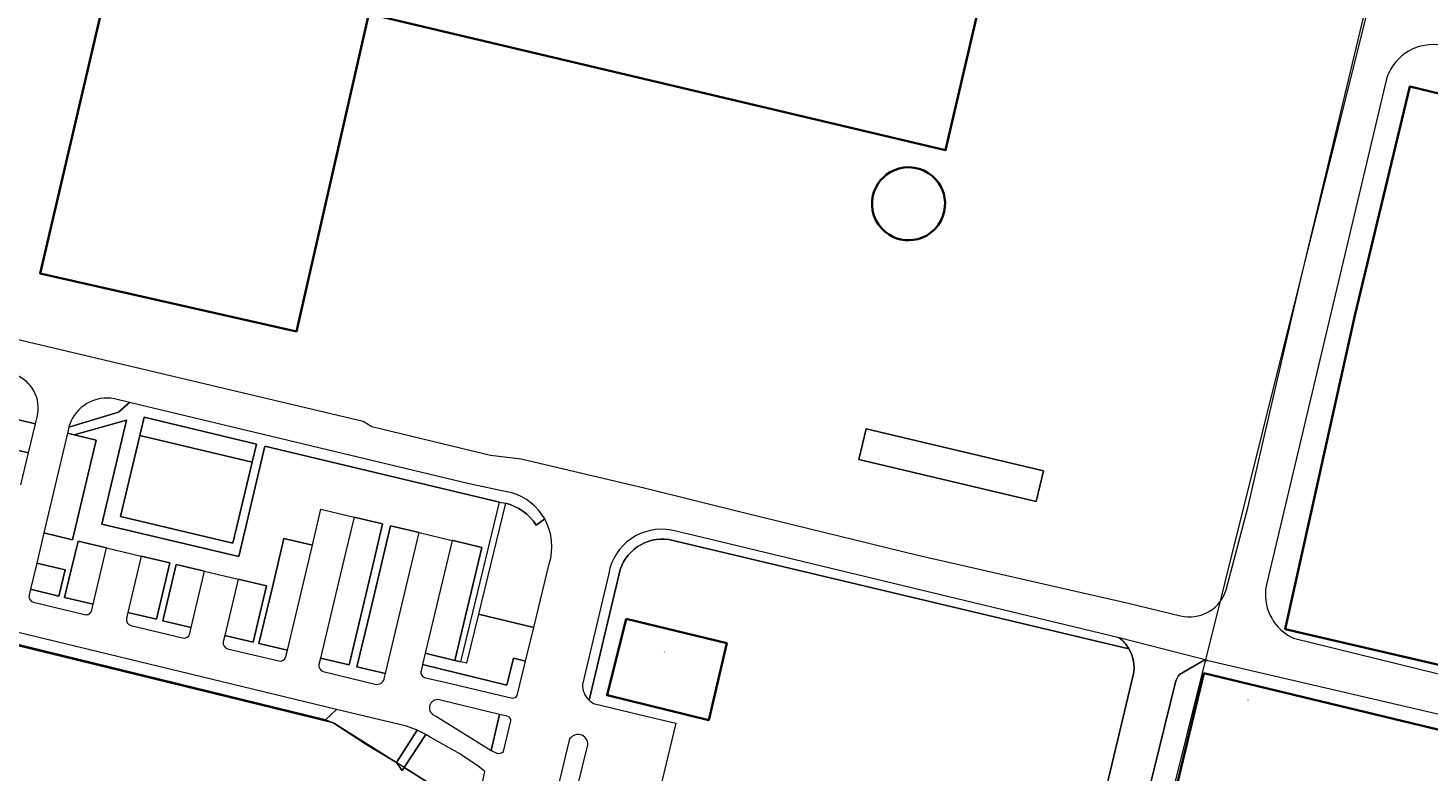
# Model space of a CAD drawing. Header units: metres. Extents: x 250001 to 257773, y 598992 to 609118.
# Tile 594 of 656: x 252877 to 253116, y 606855 to 606981. Entities that reach past the tile are written whole.
import ezdxf
from ezdxf.enums import TextEntityAlignment as Align
from ezdxf.lldxf.tags import DXFTag

# ---------------------------------------------------------------- set-up
doc = ezdxf.new("R2010")
doc.units = ezdxf.units.M
for name, color, linetype, lineweight in [('B-WE-GR-GRAS-GV', 252, 'Continuous', 13), ('B-WE-KG-GRENS_PERCEEL-G', 150, 'KG-PERCEEL', 18), ('B-WE-OG-BEBOUWING-GV', 1, 'Continuous', 35), ('B-WE-OG-BEBOUWING-T18', 7, 'Continuous', 18), ('B-WE-OG-BEBOUWING_BASSIN-GV', 1, 'Continuous', 35), ('B-WE-OG-BEBOUWING_OPSLAGTANK-GV', 1, 'Continuous', 35), ('B-WE-OG-BEBOUWING_OVERBOUWING-GV', 1, 'Continuous', 18), ('B-WE-OG-TERREIN_CULTUURSCHEIDING-GV', 252, 'Continuous', 18), ('B-WE-OG-TERREIN_ERF-GV', 7, 'Continuous', 18), ('B-WE-VH-VERHARDING_BETON-GV', 252, 'Continuous', 18), ('B-WE-VH-VERHARDING_BETONSTRAATSTEEN-GV', 252, 'Continuous', 18), ('B-WE-VH-VERHARDING_OPEN-GV', 252, 'Continuous', 18), ('X-XX-AL-REFERENTIE-G', 7, 'Continuous', 18)]:
    doc.layers.add(name, color=color, linetype=linetype, lineweight=lineweight)
doc.styles.add('NLCS-ISO-ANNOTATIEF-T18', font='NLCS-ISO.ttf', dxfattribs={"height": 1.8})
doc.styles.get("Standard").update_dxf_attribs({"font": 'NLCS-ISO.ttf'})
tags = doc.linetypes.add('KG-PERCEEL', pattern='A,5.5,-2,["P",Standard,S=1.8,R=0,X=-0.5,Y=-0.9],-2,5.5,-2,[5,NLCS.SHX,S=0.75,R=0,X=0,Y=0],-2', length=19).pattern_tags.tags
tags[6] = DXFTag(74, 10)

# ---------------------------------------------------------------- blocks, each defined once
blk = doc.blocks.new('BS2021-132-Xref-KAD-20210617')
at = {"layer": 'B-WE-KG-GRENS_PERCEEL-G', "flags": 128}
for points in [[(253344.014, 607764.424), (253250.82, 607663.17), (253339.12, 607581.9), (253223.67, 607456.47), (253055.865, 606783.121)], [(253055.865, 606783.121), (252929.567, 606862.715), (252814.514, 606890.857), (252552.15, 607048.737)]]:
    blk.add_lwpolyline(points, dxfattribs=at)
blk = doc.blocks.new('BS2021-132-Xref-BGT-GRIJS-20210617-aangepast')
at = {"layer": 'B-WE-GR-GRAS-GV', "flags": 128}
blk.add_lwpolyline([(252953.865, 606847.402), (252941.595, 606855.135), (252941.243, 606854.596), (252940.278, 606855.955), (252935.154, 606859.058), (252929.567, 606862.715), (252928.163, 606863.238), (252814.959, 606890.994), (252809.482, 606894.223), (252780.339, 606911.404), (252775.463, 606903.263)], dxfattribs=at)
at = {"layer": 'B-WE-OG-BEBOUWING-GV', "flags": 128}
blk.add_lwpolyline([(252892.149, 606993.988), (252879.428, 606939.55), (252923.203, 606929.635), (252935.55, 606983.886), (253034.023, 606960.621), (253043.188, 607000)], dxfattribs=at)
for points in [[(252979.495, 606880.503), (252976.221, 606867.475), (252993.592, 606863.229), (252996.66, 606876.357)], [(253059.099, 606792.088), (253119.025, 606777.666), (253138.143, 606856.786), (253078.145, 606871.225)]]:
    blk.add_lwpolyline(points, close=True, dxfattribs=at)
at = {"layer": 'B-WE-OG-BEBOUWING_BASSIN-GV', "flags": 128}
blk.add_lwpolyline([(253160.801, 606959.971), (253113.303, 606971.476), (253103.901, 606932.333), (253092.031, 606878.767), (253160.894, 606862.732), (253178.464, 606935.999), (253171.573, 606937.897), (253171.778, 606938.748), (253173.51, 606945.934), (253158.199, 606949.079)], close=True, dxfattribs=at)
at = {"layer": 'B-WE-OG-BEBOUWING_OPSLAGTANK-GV', "flags": 128}
blk.add_lwpolyline([(253028.657, 606957.6), (253027.781, 606957.672), (253026.914, 606957.621), (253026.08, 606957.455), (253025.299, 606957.187), (253024.588, 606956.834), (253023.955, 606956.415), (253023.405, 606955.948), (253022.939, 606955.452), (253022.53, 606954.907), (253022.163, 606954.286), (253021.858, 606953.591), (253021.632, 606952.83), (253021.501, 606952.015), (253021.48, 606951.165), (253021.578, 606950.301), (253021.799, 606949.451), (253022.137, 606948.638), (253022.582, 606947.888), (253023.117, 606947.218), (253023.722, 606946.642), (253024.373, 606946.168), (253025.049, 606945.797), (253025.73, 606945.523), (253026.4, 606945.34), (253027.063, 606945.234), (253027.771, 606945.201), (253028.515, 606945.253), (253029.284, 606945.402), (253030.058, 606945.659), (253030.816, 606946.029), (253031.533, 606946.51), (253032.186, 606947.094), (253032.753, 606947.768), (253033.217, 606948.511), (253033.568, 606949.299), (253033.803, 606950.109), (253033.924, 606950.916), (253033.94, 606951.699), (253033.864, 606952.441), (253033.711, 606953.132), (253033.493, 606953.768), (253033.198, 606954.397), (253032.812, 606955.021), (253032.331, 606955.624), (253031.753, 606956.185), (253031.082, 606956.682), (253030.331, 606957.095), (253029.515, 606957.405)], close=True, dxfattribs=at)
at = {"layer": 'B-WE-OG-BEBOUWING_OVERBOUWING-GV', "flags": 128}
blk.add_lwpolyline([(253050.747, 606905.797), (253020.442, 606912.982), (253019.203, 606907.754), (253049.508, 606900.569)], close=True, dxfattribs=at)
at = {"layer": 'B-WE-OG-TERREIN_CULTUURSCHEIDING-GV', "flags": 128}
for points in [[(252884.465, 606913.687), (252884.364, 606913.26), (252892.807, 606915.847), (252894.689, 606917.507)], [(252894.689, 606917.507), (252892.129, 606918.12)], [(252958.873, 606900.27), (252954.269, 606881.338), (252963.723, 606879.056)], [(252965.584, 606897.583), (252964.141, 606896.5)], [(252963.723, 606879.056), (252966.347, 606889.93)], [(252956.462, 606858.044), (252957.851, 606864.191), (252947.587, 606866.697)], [(252946.914, 606863.939), (252956.462, 606858.044)]]:
    blk.add_lwpolyline(points, dxfattribs=at)
at = {"layer": 'B-WE-OG-TERREIN_CULTUURSCHEIDING-GV'}
for points in [[(252887.434, 606917.314, 0.1789006), (252884.465, 606913.687)], [(252892.129, 606918.12, 0.1823234), (252887.434, 606917.314)], [(252964.141, 606896.5, 0.1954203), (252958.873, 606900.27)], [(252966.347, 606889.93, 0.2102519), (252965.584, 606897.583)], [(252947.587, 606866.697, 0.9503623), (252946.914, 606863.939)]]:
    blk.add_lwpolyline(points, format="xyb", dxfattribs=at)
at = {"layer": 'B-WE-OG-TERREIN_CULTUURSCHEIDING-GV', "flags": 128}
for points in [[(252915.626, 606907.271), (252916.366, 606910.385), (252897.207, 606914.973), (252896.468, 606911.859)], [(252963.723, 606879.056), (252954.269, 606881.338), (252952.225, 606872.934), (252951.253, 606873.171), (252950.241, 606873.417), (252945.188, 606874.646), (252944.726, 606872.7), (252944.92, 606872.653), (252944.932, 606872.65), (252959.125, 606869.198), (252960.237, 606873.774), (252962.325, 606873.266)], [(252943.813, 606861.491), (252942.002, 606862.156), (252930.035, 606865.007), (252928.163, 606863.238), (252929.567, 606862.715), (252935.154, 606859.058), (252940.278, 606855.955)], [(252945.267, 606860.76), (252941.595, 606855.135), (252953.865, 606847.402), (252955.344, 606854.44), (252954.144, 606855.424), (252952.85, 606856.28), (252951.079, 606857.45), (252946.032, 606860.325)]]:
    blk.add_lwpolyline(points, close=True, dxfattribs=at)
at = {"layer": 'B-WE-OG-TERREIN_ERF-GV', "flags": 128}
for points in [[(253081.913, 606885.496), (253085.686, 606899.694), (253088.296, 606911.078), (253094.4, 606937.334), (253107.733, 606993.043), (253141.045, 607130.253), (253158.989, 607204.096)], [(253043.188, 607000), (253034.023, 606960.621), (252935.55, 606983.886), (252923.203, 606929.635), (252879.428, 606939.55), (252892.149, 606993.988)], [(253109.372, 606972.996), (253088.848, 606886.595)], [(252753.057, 606970.442), (252789.273, 606948.736), (252811.51, 606943.463), (252934.573, 606914.285), (252936.05, 606913.398), (252956.315, 606908.5), (252961.576, 606907.876), (252982.788, 606902.841), (253000, 606898.601), (253029.308, 606891.382), (253064.977, 606883.245), (253074.163, 606881.049), (253074.748, 606880.933)], [(253093.446, 606877.235), (253125.148, 606869.409)], [(253160.894, 606862.732), (253092.031, 606878.767), (253103.901, 606932.333), (253113.303, 606971.476), (253160.801, 606959.971)], [(252876.168, 606903.419), (252877.463, 606908.872), (252872.599, 606910.027), (252873.777, 606914.989), (252878.642, 606913.834), (252878.92, 606915.004)], [(252938.239, 606870.487), (252938.401, 606871.168), (252933.536, 606872.323), (252935.817, 606881.929), (252939.26, 606896.426), (252944.124, 606895.27), (252949.768, 606893.93), (252949.962, 606893.884), (252954.827, 606892.729), (252950.241, 606873.417), (252951.253, 606873.171), (252953.297, 606881.575), (252957.887, 606900.447), (252917.824, 606910.035), (252913.344, 606891.171), (252889.994, 606896.716), (252894.211, 606914.473), (252885.252, 606911.951), (252888.982, 606911.065), (252884.939, 606894.039), (252880.074, 606895.194), (252879.196, 606891.497), (252878.849, 606890.038), (252883.714, 606888.882), (252882.651, 606884.407), (252877.786, 606885.562), (252877.547, 606884.552)], [(252921.409, 606874.06), (252921.666, 606875.142), (252916.801, 606876.297), (252919.083, 606885.903), (252921.07, 606894.27), (252925.934, 606893.115), (252927.39, 606899.244), (252933.033, 606897.904), (252937.898, 606896.749), (252936.442, 606890.619), (252932.174, 606872.646), (252927.309, 606873.802)], [(252888.245, 606881.996), (252888.489, 606883.021), (252883.624, 606884.176), (252884.687, 606888.651), (252885.905, 606893.782), (252890.77, 606892.626), (252896.705, 606891.217), (252901.57, 606890.062), (252899.288, 606880.456), (252894.424, 606881.611), (252894.177, 606880.573)], [(253065.332, 606875.412), (252986.79, 606894.053)], [(252904.973, 606877.993), (252905.223, 606879.046), (252900.359, 606880.202), (252902.64, 606889.808), (252907.504, 606888.652), (252913.245, 606887.289), (252918.11, 606886.134), (252915.828, 606876.528), (252910.964, 606877.683), (252910.71, 606876.617)], [(252978.289, 606888.233), (252973.152, 606866.628)], [(252878.287, 606883.349), (252887.04, 606881.254)], [(252894.917, 606879.369), (252903.768, 606877.252)], [(252911.451, 606875.413), (252920.204, 606873.319)], [(252927.309, 606873.802), (252927.049, 606872.707)], [(252927.789, 606871.504), (252936.895, 606869.325)], [(253077.753, 606873.253), (253073.97, 606870.994)], [(253126.267, 606747.828), (253136.461, 606791.06), (253151.349, 606856.156), (253125.62, 606862.448), (253078.874, 606873.353), (253078.795, 606873.373)], [(253047.982, 606794.858), (253051.018, 606807.629), (253045.831, 606808.863), (253055.2, 606848.276), (253060.388, 606847.043), (253066.061, 606870.904)], [(253073.286, 606869.707), (253067.768, 606847.28), (253055.64, 606796.258)], [(252973.929, 606866.071), (252983.121, 606863.853), (252987.981, 606862.681), (252982.894, 606841.592), (252978.034, 606842.764), (252967.796, 606845.234)]]:
    blk.add_lwpolyline(points, dxfattribs=at)
at = {"layer": 'B-WE-OG-TERREIN_ERF-GV'}
for points in [[(253118.815, 606978.467, 0.3762803), (253109.372, 606972.996)], [(252878.341, 606919.491, 0.1650005), (252875.435, 606922.118)], [(252878.92, 606915.004, 0.1923232), (252878.341, 606919.491)], [(252986.79, 606894.053, 0.3933443), (252978.289, 606888.233)], [(253088.848, 606886.595, 0.031058), (253088.668, 606885.568)], [(252877.547, 606884.552, 0.4142121), (252878.287, 606883.349)], [(253074.748, 606880.933, 0.3741558), (253081.913, 606885.496)], [(253088.668, 606885.568, 0.3257365), (253093.446, 606877.235)], [(252887.04, 606881.254, 0.4146104), (252888.245, 606881.996)], [(252894.177, 606880.573, 0.4135917), (252894.917, 606879.369)], [(252903.768, 606877.252, 0.414162), (252904.973, 606877.993)], [(252910.71, 606876.617, 0.4140409), (252911.451, 606875.413)], [(252920.204, 606873.319, 0.414162), (252921.409, 606874.06)], [(253066.061, 606870.904, 0.1865572), (253065.332, 606875.412)], [(252927.049, 606872.707, 0.4134704), (252927.789, 606871.504)], [(253078.795, 606873.373, 0.1726652), (253077.753, 606873.253)], [(252936.895, 606869.325, 0.3990243), (252938.239, 606870.487)], [(253073.97, 606870.994, 0.135367), (253073.286, 606869.707)], [(252973.152, 606866.628, 0.0659053), (252973.929, 606866.071)]]:
    blk.add_lwpolyline(points, format="xyb", dxfattribs=at)
at = {"layer": 'B-WE-OG-TERREIN_ERF-GV', "flags": 128}
for points in [[(253022.163, 606954.286), (253022.53, 606954.907), (253022.939, 606955.452), (253023.405, 606955.948), (253023.955, 606956.415), (253024.588, 606956.834), (253025.299, 606957.187), (253026.08, 606957.455), (253026.914, 606957.621), (253027.781, 606957.672), (253028.657, 606957.6), (253029.515, 606957.405), (253030.331, 606957.095), (253031.082, 606956.682), (253031.753, 606956.185), (253032.331, 606955.624), (253032.812, 606955.021), (253033.198, 606954.397), (253033.493, 606953.768), (253033.711, 606953.132), (253033.864, 606952.441), (253033.94, 606951.699), (253033.924, 606950.916), (253033.803, 606950.109), (253033.568, 606949.299), (253033.217, 606948.511), (253032.753, 606947.768), (253032.186, 606947.094), (253031.533, 606946.51), (253030.816, 606946.029), (253030.058, 606945.659), (253029.284, 606945.402), (253028.515, 606945.253), (253027.771, 606945.201), (253027.063, 606945.234), (253026.4, 606945.34), (253025.73, 606945.523), (253025.049, 606945.797), (253024.373, 606946.168), (253023.722, 606946.642), (253023.117, 606947.218), (253022.582, 606947.888), (253022.137, 606948.638), (253021.799, 606949.451), (253021.578, 606950.301), (253021.48, 606951.165), (253021.501, 606952.015), (253021.632, 606952.83), (253021.858, 606953.591)], [(253050.747, 606905.797), (253049.508, 606900.569), (253019.203, 606907.754), (253020.442, 606912.982)], [(252915.626, 606907.271), (252896.468, 606911.859), (252893.18, 606898.015), (252912.347, 606893.464)], [(252976.221, 606867.475), (252979.495, 606880.503), (252996.66, 606876.357), (252993.592, 606863.229)], [(253059.099, 606792.088), (253078.145, 606871.225), (253138.143, 606856.786), (253119.025, 606777.666)]]:
    blk.add_lwpolyline(points, close=True, dxfattribs=at)
at = {"layer": 'B-WE-VH-VERHARDING_BETON-GV', "flags": 128}
for points in [[(252793.47, 606933.332), (252780.339, 606911.404), (252809.482, 606894.223), (252814.959, 606890.994), (252928.163, 606863.238), (252930.035, 606865.007)], [(252959.963, 606902.048), (252958.257, 606902.416), (252952.712, 606903.611), (252894.689, 606917.507), (252892.807, 606915.847), (252884.364, 606913.26), (252884.117, 606912.221), (252885.252, 606911.951), (252894.211, 606914.473), (252889.994, 606896.716), (252913.344, 606891.171), (252917.824, 606910.035), (252957.887, 606900.447)], [(252930.035, 606865.007), (252813.087, 606893.349), (252799.059, 606901.915), (252795.563, 606904.049)], [(252957.887, 606900.447), (252958.873, 606900.27)], [(252964.141, 606896.5), (252965.584, 606897.583)], [(253063.687, 606877.263), (252991.128, 606894.743), (252987.229, 606895.688)], [(252986.79, 606894.053), (253065.332, 606875.412)], [(252976.52, 606888.275), (252972.011, 606869.31)], [(252973.152, 606866.628), (252978.289, 606888.233)], [(252960.885, 606867.435), (252962.325, 606873.266), (252960.237, 606873.774), (252959.125, 606869.198), (252944.932, 606872.65), (252944.92, 606872.653), (252944.726, 606872.7)], [(252944.726, 606872.7), (252944.478, 606871.656)], [(252945.224, 606870.451), (252948.327, 606869.728), (252960.089, 606866.985)], [(252959.188, 606863.9), (252957.851, 606864.191), (252956.462, 606858.044)], [(252958.555, 606857.855), (252959.823, 606863.071)], [(252969.748, 606859.793), (252968.11, 606852.903), (252968.032, 606852.575)], [(252956.462, 606858.044), (252957.433, 606857.582)], [(252971.187, 606851.792), (252972.967, 606859.003)]]:
    blk.add_lwpolyline(points, dxfattribs=at)
for points in [[(252915.626, 606907.271), (252912.347, 606893.464), (252893.18, 606898.015), (252896.468, 606911.859), (252897.207, 606914.973), (252916.366, 606910.385)], [(252945.267, 606860.76), (252943.813, 606861.491), (252940.278, 606855.955), (252941.243, 606854.596), (252941.595, 606855.135)]]:
    blk.add_lwpolyline(points, close=True, dxfattribs=at)
at = {"layer": 'B-WE-VH-VERHARDING_BETON-GV'}
for points in [[(252958.873, 606900.27, -0.1954203), (252964.141, 606896.5)], [(252965.584, 606897.583, 0.1951269), (252959.963, 606902.048)], [(252987.229, 606895.688, 0.415201), (252976.52, 606888.275)], [(252978.289, 606888.233, -0.3933443), (252986.79, 606894.053)], [(253065.332, 606875.412, 0.0989637), (253063.687, 606877.263)], [(252944.478, 606871.656, 0.4147359), (252945.224, 606870.451)], [(252972.011, 606869.31, 0.2099829), (252973.152, 606866.628)], [(252960.089, 606866.985, 0.3114496), (252960.885, 606867.435)], [(252959.823, 606863.071, 0.3483979), (252959.188, 606863.9)], [(252972.967, 606859.003, 0.8158196), (252969.748, 606859.793)], [(252957.433, 606857.582, 0.3180052), (252958.555, 606857.855)]]:
    blk.add_lwpolyline(points, format="xyb", dxfattribs=at)
at = {"layer": 'B-WE-VH-VERHARDING_BETONSTRAATSTEEN-GV', "flags": 128}
for points in [[(252877.463, 606908.872), (252878.642, 606913.834), (252873.777, 606914.989), (252872.599, 606910.027)], [(252880.074, 606895.194), (252884.939, 606894.039), (252888.982, 606911.065), (252885.252, 606911.951), (252884.117, 606912.221)], [(252933.033, 606897.904), (252931.577, 606891.775), (252929.59, 606883.407), (252927.309, 606873.802), (252932.174, 606872.646), (252936.442, 606890.619), (252937.898, 606896.749)], [(252938.401, 606871.168), (252940.682, 606880.773), (252944.124, 606895.27), (252939.26, 606896.426), (252935.817, 606881.929), (252933.536, 606872.323)], [(252888.489, 606883.021), (252890.77, 606892.626), (252885.905, 606893.782), (252884.687, 606888.651), (252883.624, 606884.176)], [(252925.934, 606893.115), (252921.07, 606894.27), (252919.083, 606885.903), (252916.801, 606876.297), (252921.666, 606875.142), (252923.947, 606884.747)], [(252945.188, 606874.646), (252950.241, 606873.417), (252954.827, 606892.729), (252949.962, 606893.884), (252949.768, 606893.93)], [(252894.424, 606881.611), (252899.288, 606880.456), (252901.57, 606890.062), (252896.705, 606891.217)], [(252877.786, 606885.562), (252882.651, 606884.407), (252883.714, 606888.882), (252878.849, 606890.038)], [(252905.223, 606879.046), (252907.504, 606888.652), (252902.64, 606889.808), (252900.359, 606880.202)], [(252910.964, 606877.683), (252915.828, 606876.528), (252918.11, 606886.134), (252913.245, 606887.289)]]:
    blk.add_lwpolyline(points, close=True, dxfattribs=at)
at = {"layer": 'B-WE-VH-VERHARDING_OPEN-GV', "flags": 128}
for points in [[(253078.795, 606873.373), (253063.687, 606877.263)], [(253073.97, 606870.994), (253077.753, 606873.253)], [(253066.061, 606870.904), (253060.388, 606847.043), (253051.018, 606807.629), (253047.982, 606794.858)], [(253055.64, 606796.258), (253067.768, 606847.28), (253073.286, 606869.707)]]:
    blk.add_lwpolyline(points, dxfattribs=at)
at = {"layer": 'B-WE-VH-VERHARDING_OPEN-GV'}
for points in [[(253063.687, 606877.263, -0.0989637), (253065.332, 606875.412)], [(253065.332, 606875.412, -0.1865572), (253066.061, 606870.904)], [(253077.753, 606873.253, -0.1726652), (253078.795, 606873.373)], [(253073.286, 606869.707, -0.135367), (253073.97, 606870.994)]]:
    blk.add_lwpolyline(points, format="xyb", dxfattribs=at)
at = {"layer": 'B-WE-OG-BEBOUWING-T18', "style": 'NLCS-ISO-ANNOTATIEF-T18'}
for s, rotation, p in [('1', 346.4, (252985.978, 606874.822)), ('9', 347.4, (253085.611, 606866.571))]:
    blk.add_text(s, height=0.36, rotation=rotation, dxfattribs=at).set_placement(p, align=Align.MIDDLE)

msp = doc.modelspace()

# ---------------------------------------------------------------- block references
at = {"layer": 'X-XX-AL-REFERENTIE-G'}
for name in ['BS2021-132-Xref-BGT-GRIJS-20210617-aangepast', 'BS2021-132-Xref-KAD-20210617']:
    msp.add_blockref(name, (0, 0), dxfattribs=at)

doc.saveas('drawing.dxf')
